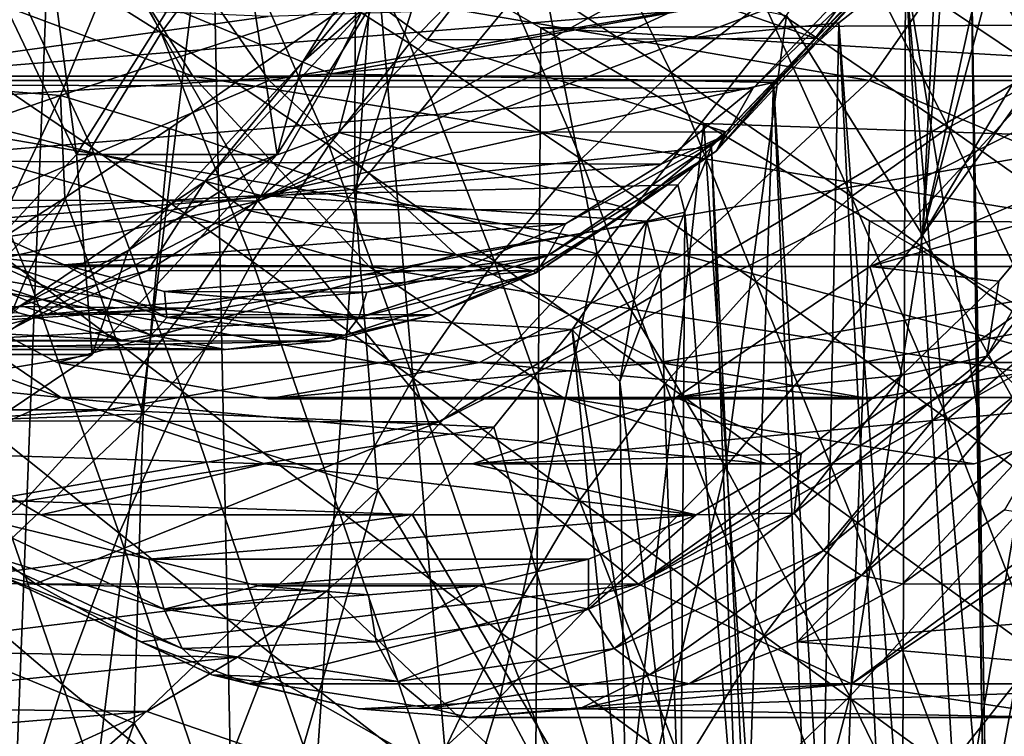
# Model space of a CAD drawing. Header units: metres. Extents: x 26 to 263, y -109 to 109.
# Tile 530 of 656: x 85.35 to 89.37, y 67.22 to 70.15. Entities that reach past the tile are written whole.
import ezdxf

# ---------------------------------------------------------------- set-up
doc = ezdxf.new("R2010")
doc.units = ezdxf.units.M
doc.layers.add('solid_500750', color=7, linetype='CONTINUOUS')

msp = doc.modelspace()

# ---------------------------------------------------------------- linework, layer by layer
at = {"layer": 'solid_500750'}
for points in [[(92.101234, 72.609863, 7.68063), (85.683838, 70.514908, 6.794715), (86.320114, 69.405602, 5.88602)], [(92.363487, 72.175652, 7.306092), (92.101234, 72.609863, 7.68063), (86.320114, 69.405602, 5.88602)], [(92.652977, 71.797737, 6.892656), (92.363487, 72.175652, 7.306092), (86.320114, 69.405602, 5.88602)], [(92.652977, 71.797737, 6.892656), (86.320114, 69.405602, 5.88602), (87.057213, 68.505768, 4.833337)], [(92.965752, 71.481277, 6.445964), (92.652977, 71.797737, 6.892656), (87.057213, 68.505768, 4.833337)], [(84.86235, 71.463928, 7.607493), (85.491829, 71.192337, 7.840818), (85.182632, 63.182442, 7.927305)], [(92.965752, 71.481277, 6.445964), (87.057213, 68.505768, 4.833337), (87.872734, 67.842766, 3.668651)], [(93.297562, 71.23056, 5.972092), (92.965752, 71.481277, 6.445964), (87.872734, 67.842766, 3.668651)], [(93.64389, 71.049004, 5.477485), (93.297562, 71.23056, 5.972092), (87.872734, 67.842766, 3.668651)], [(85.491829, 71.192337, 7.840818), (86.129532, 70.871597, 8.021276), (85.182632, 63.182442, 7.927305)], [(85.579033, 69.596657, -7.874902), (85.047531, 70.708832, -7.025159), (85.370331, 71.164505, -7.486163)], [(86.236084, 70.640953, -8.813276), (85.579033, 69.596657, -7.874902), (85.370331, 71.164505, -7.486163)], [(88.47657, 70.162743, -13.155807), (89.121017, 71.13726, -13.180196), (89.031898, 69.266815, -12.550276)], [(89.121017, 71.13726, -13.180196), (89.169456, 71.065857, -13.121346), (89.031898, 69.266815, -12.550276)], [(89.169456, 71.065857, -13.121346), (89.364525, 70.770912, -12.890508), (89.031898, 69.266815, -12.550276)], [(93.64389, 71.049004, 5.477485), (87.872734, 67.842766, 3.668651), (88.741898, 67.436729, 2.427351)], [(93.999992, 70.939102, 4.968921), (93.64389, 71.049004, 5.477485), (88.741898, 67.436729, 2.427351)], [(85.482353, 70.941292, 12.265879), (85.214195, 70.540329, 12.004753), (85.924141, 70.092926, 12.292026)], [(86.226112, 70.502686, 12.576482), (85.482353, 70.941292, 12.265879), (85.924141, 70.092926, 12.292026)], [(86.502457, 69.974503, -6.879989), (87.055244, 70.640968, -8.239707), (87.122482, 70.959938, -7.76547)], [(86.502457, 69.974503, -6.879989), (87.122482, 70.959938, -7.76547), (86.788391, 70.226608, -6.447364)], [(93.999992, 70.939102, 4.968921), (88.741898, 67.436729, 2.427351), (89.638306, 67.300003, 1.147153)], [(86.05394, 69.915802, 4.522704), (84.006065, 69.915802, 3.088763), (83.380203, 70.910561, 3.982581)], [(85.428085, 70.910561, 5.416523), (86.05394, 69.915802, 4.522704), (83.380203, 70.910561, 3.982581)], [(85.428085, 70.910561, 5.416523), (92.21022, 70.910561, -4.26937), (91.584358, 69.915802, -3.375551)], [(85.428085, 70.910561, 5.416523), (91.584358, 69.915802, -3.375551), (86.05394, 69.915802, 4.522704)], [(88.815361, 69.897659, -4.65135), (83.908028, 69.897659, 2.357044), (83.238739, 70.855286, 3.312895)], [(85.69619, 70.855286, 5.033624), (83.238739, 70.855286, 3.312895), (83.908028, 69.897659, 2.357044)], [(89.484657, 70.855286, -5.607201), (88.815361, 69.897659, -4.65135), (83.238739, 70.855286, 3.312895)], [(85.69619, 70.855286, 5.033624), (83.908028, 69.897659, 2.357044), (86.365486, 69.897659, 4.077774)], [(86.129532, 70.871597, 8.021276), (86.288307, 63.182442, 8.237101), (85.182632, 63.182442, 7.927305)], [(85.69619, 70.855286, 5.033624), (86.365486, 69.897659, 4.077774), (91.942108, 70.855286, -3.886471)], [(86.129532, 70.871597, 8.021276), (86.795212, 70.505074, 8.15289), (86.288307, 63.182442, 8.237101)], [(86.5401, 70.854599, 12.874322), (86.226112, 70.502686, 12.576482), (86.93837, 70.049057, 12.830579)], [(86.365486, 69.897659, 4.077774), (91.27282, 69.897659, -2.930621), (91.942108, 70.855286, -3.886471)], [(87.281639, 70.403374, 13.148798), (86.5401, 70.854599, 12.874322), (86.93837, 70.049057, 12.830579)], [(91.27282, 69.897659, -2.930621), (88.815361, 69.897659, -4.65135), (89.484657, 70.855286, -5.607201)], [(89.903618, 70.889236, -8.013317), (89.229027, 70.518959, -8.149217), (89.353943, 63.182442, -8.303405)], [(89.903618, 70.889236, -8.013317), (89.353943, 63.182442, -8.303405), (90.506737, 63.182442, -8.030938)], [(89.364525, 70.770912, -12.890508), (89.412636, 70.69632, -12.835104), (89.031898, 69.266815, -12.550276)], [(84.48597, 70.743874, -7.403567), (84.83152, 69.810165, -6.807341), (85.364777, 70.446136, -7.568913)], [(85.579033, 69.596657, -7.874902), (84.823097, 68.780632, -6.795318), (85.047531, 70.708832, -7.025159)], [(87.632034, 70.695938, 13.475494), (87.281639, 70.403374, 13.148798), (88.006615, 69.930145, 13.368625)], [(88.382332, 70.218681, 13.712344), (87.632034, 70.695938, 13.475494), (88.006615, 69.930145, 13.368625)], [(89.412636, 70.69632, -12.835104), (89.653435, 70.311867, -12.567113), (89.031898, 69.266815, -12.550276)], [(86.398186, 69.596657, -7.301329), (85.579033, 69.596657, -7.874902), (86.236084, 70.640953, -8.813276)], [(87.055244, 70.640968, -8.239707), (86.398186, 69.596657, -7.301329), (86.236084, 70.640953, -8.813276)], [(86.502457, 69.974503, -6.879989), (86.398186, 69.596657, -7.301329), (87.055244, 70.640968, -8.239707)], [(89.137672, 70.61544, 14.398127), (88.76075, 70.445259, 14.058136), (89.539001, 69.922768, 14.254369)], [(89.938042, 70.081436, 14.608111), (89.137672, 70.61544, 14.398127), (89.539001, 69.922768, 14.254369)], [(89.971191, 70.392982, 14.832003), (89.137672, 70.61544, 14.398127), (89.938042, 70.081436, 14.608111)], [(85.774559, 70.472755, -14.777895), (84.234825, 69.938675, -15.119431), (84.494759, 70.603516, -15.393353)], [(85.214195, 70.540329, 12.004753), (84.962204, 70.085434, 11.760911), (85.639862, 69.626633, 12.027076)], [(85.924141, 70.092926, 12.292026), (85.214195, 70.540329, 12.004753), (85.639862, 69.626633, 12.027076)], [(83.219788, 70.528641, 5.083403), (83.524025, 69.947578, 4.648912), (85.683838, 70.514908, 6.794715)], [(83.524025, 69.947578, 4.648912), (83.856209, 69.415054, 4.174501), (85.683838, 70.514908, 6.794715)], [(83.856209, 69.415054, 4.174501), (86.320114, 69.405602, 5.88602), (85.683838, 70.514908, 6.794715)], [(86.226112, 70.502686, 12.576482), (85.924141, 70.092926, 12.292026), (86.608307, 69.634201, 12.527415)], [(86.93837, 70.049057, 12.830579), (86.226112, 70.502686, 12.576482), (86.608307, 69.634201, 12.527415)], [(86.795212, 70.505074, 8.15289), (87.425873, 63.182442, 8.393455), (86.288307, 63.182442, 8.237101)], [(86.788391, 70.226608, -6.447364), (87.349838, 70.502388, -6.263585), (87.010765, 70.063972, -5.779347)], [(86.795212, 70.505074, 8.15289), (87.473946, 70.113213, 8.230474), (87.425873, 63.182442, 8.393455)], [(101.83992, 70.19133, 18.372471), (87.473946, 70.113213, 8.230474), (86.795212, 70.505074, 8.15289)], [(88.593643, 70.070763, -4.683391), (87.010765, 70.063972, -5.779347), (87.349838, 70.502388, -6.263585)], [(88.934738, 70.513649, -5.170528), (88.593643, 70.070763, -4.683391), (87.349838, 70.502388, -6.263585)], [(88.862946, 70.33625, -4.893653), (88.593643, 70.070763, -4.683391), (88.934738, 70.513649, -5.170528)], [(88.962807, 70.347435, -8.167619), (89.253525, 68.56929, -8.178483), (89.229027, 70.518959, -8.149217)], [(89.229027, 70.518959, -8.149217), (89.283836, 66.684723, -8.214751), (89.353943, 63.182442, -8.303405)], [(89.229027, 70.518959, -8.149217), (89.253525, 68.56929, -8.178483), (89.283836, 66.684723, -8.214751)], [(85.774559, 70.472755, -14.777895), (85.513771, 69.837334, -14.520272), (84.234825, 69.938675, -15.119431)], [(85.364777, 70.446136, -7.568913), (86.617897, 69.924568, -9.35856), (86.878723, 70.453331, -9.731058)], [(86.717834, 70.229973, -14.146564), (85.513771, 69.837334, -14.520272), (85.774559, 70.472755, -14.777895)], [(86.878723, 70.453331, -9.731058), (86.617897, 69.924568, -9.35856), (88.962807, 70.347435, -8.167619)], [(86.713272, 69.448067, -13.690845), (86.717834, 70.229973, -14.146564), (87.03495, 70.460449, -14.105124)], [(86.713272, 69.448067, -13.690845), (87.03495, 70.460449, -14.105124), (87.4739, 70.369102, -13.803988)], [(85.364777, 70.446136, -7.568913), (84.83152, 69.810165, -6.807341), (86.617897, 69.924568, -9.35856)], [(88.76075, 70.445259, 14.058136), (88.382332, 70.218681, 13.712344), (89.138603, 69.705902, 13.895229)], [(89.539001, 69.922768, 14.254369), (88.76075, 70.445259, 14.058136), (89.138603, 69.705902, 13.895229)], [(86.713272, 69.448067, -13.690845), (87.4739, 70.369102, -13.803988), (87.703453, 69.190536, -13.116567)], [(87.281639, 70.403374, 13.148798), (86.93837, 70.049057, 12.830579), (87.638863, 69.577133, 13.034464)], [(88.006615, 69.930145, 13.368625), (87.281639, 70.403374, 13.148798), (87.638863, 69.577133, 13.034464)], [(87.4739, 70.369102, -13.803988), (88.47657, 70.162743, -13.155807), (87.703453, 69.190536, -13.116567)], [(88.231689, 69.675873, -3.864402), (88.897621, 70.394745, -4.815453), (88.338913, 69.865173, -3.970912)], [(88.862946, 70.33625, -4.893653), (88.897621, 70.394745, -4.815453), (88.231689, 69.675873, -3.864402)], [(88.897621, 70.394745, -4.815453), (88.693588, 70.236885, -4.477444), (88.338913, 69.865173, -3.970912)], [(86.617897, 69.924568, -9.35856), (88.690239, 70.133255, -8.136944), (88.962807, 70.347435, -8.167619)], [(88.190414, 69.61026, -3.933183), (88.593643, 70.070763, -4.683391), (88.862946, 70.33625, -4.893653)], [(88.190414, 69.61026, -3.933183), (88.862946, 70.33625, -4.893653), (88.231689, 69.675873, -3.864402)], [(88.962807, 70.347435, -8.167619), (88.690239, 70.133255, -8.136944), (88.950356, 66.67997, -8.229373)], [(88.962807, 70.347435, -8.167619), (88.950356, 66.67997, -8.229373), (89.180229, 66.683426, -8.227298)], [(88.962807, 70.347435, -8.167619), (89.283836, 66.684723, -8.214751), (89.253525, 68.56929, -8.178483)], [(88.962807, 70.347435, -8.167619), (89.180229, 66.683426, -8.227298), (89.283836, 66.684723, -8.214751)], [(89.653435, 70.311867, -12.567113), (89.711319, 70.216637, -12.50504), (89.031898, 69.266815, -12.550276)], [(86.361549, 70.158653, -1.146945), (84.011772, 70.25808, 2.208889), (84.365387, 69.883118, 1.703873)], [(84.365387, 69.883118, 1.703873), (88.338913, 69.865173, -3.970912), (88.693588, 70.236885, -4.477444)], [(86.361549, 70.158653, -1.146945), (84.365387, 69.883118, 1.703873), (88.693588, 70.236885, -4.477444)], [(86.717834, 70.229973, -14.146564), (85.959084, 69.701614, -14.212567), (85.513771, 69.837334, -14.520272)], [(86.713272, 69.448067, -13.690845), (85.959084, 69.701614, -14.212567), (86.717834, 70.229973, -14.146564)], [(86.1035, 69.487267, -5.469234), (86.788391, 70.226608, -6.447364), (86.648727, 69.685638, -5.262297)], [(86.502457, 69.974503, -6.879989), (86.788391, 70.226608, -6.447364), (86.1035, 69.487267, -5.469234)], [(86.788391, 70.226608, -6.447364), (87.010765, 70.063972, -5.779347), (86.648727, 69.685638, -5.262297)], [(88.382332, 70.218681, 13.712344), (88.006615, 69.930145, 13.368625), (88.741455, 69.424744, 13.538762)], [(89.138603, 69.705902, 13.895229), (88.382332, 70.218681, 13.712344), (88.741455, 69.424744, 13.538762)], [(89.031898, 69.266815, -12.550276), (89.711319, 70.216637, -12.50504), (89.568985, 68.29528, -12.05354)], [(101.83992, 70.19133, 18.372471), (102.388474, 69.2286, 17.588976), (87.473946, 70.113213, 8.230474)], [(86.617897, 69.924568, -9.35856), (88.423218, 69.889359, -8.054536), (88.690239, 70.133255, -8.136944)], [(87.703453, 69.190536, -13.116567), (88.47657, 70.162743, -13.155807), (88.228348, 68.321762, -12.573106)], [(88.47657, 70.162743, -13.155807), (89.031898, 69.266815, -12.550276), (88.228348, 68.321762, -12.573106)], [(88.690239, 70.133255, -8.136944), (88.423218, 69.889359, -8.054536), (88.621918, 66.673683, -8.169885)], [(88.690239, 70.133255, -8.136944), (88.621918, 66.673683, -8.169885), (88.866928, 66.678528, -8.221371)], [(88.690239, 70.133255, -8.136944), (88.866928, 66.678528, -8.221371), (88.950356, 66.67997, -8.229373)], [(85.924141, 70.092926, 12.292026), (85.639862, 69.626633, 12.027076), (86.297592, 69.16024, 12.24585)], [(86.608307, 69.634201, 12.527415), (85.924141, 70.092926, 12.292026), (86.297592, 69.16024, 12.24585)], [(87.473946, 70.113213, 8.230474), (88.139793, 69.722343, 8.252898), (87.425873, 63.182442, 8.393455)], [(102.388474, 69.2286, 17.588976), (88.139793, 69.722343, 8.252898), (87.473946, 70.113213, 8.230474)], [(84.962204, 70.085434, 11.760911), (84.730904, 69.578888, 11.539731), (85.378265, 69.106285, 11.787405)], [(85.639862, 69.626633, 12.027076), (84.962204, 70.085434, 11.760911), (85.378265, 69.106285, 11.787405)], [(86.93837, 70.049057, 12.830579), (86.608307, 69.634201, 12.527415), (87.285652, 69.16095, 12.716842)], [(88.229202, 69.688828, -4.162917), (86.648727, 69.685638, -5.262297), (87.010765, 70.063972, -5.779347)], [(87.638863, 69.577133, 13.034464), (86.93837, 70.049057, 12.830579), (87.285652, 69.16095, 12.716842)], [(88.593643, 70.070763, -4.683391), (88.229202, 69.688828, -4.162917), (87.010765, 70.063972, -5.779347)], [(88.190414, 69.61026, -3.933183), (88.229202, 69.688828, -4.162917), (88.593643, 70.070763, -4.683391)], [(85.789139, 69.204468, -5.861258), (86.398186, 69.596657, -7.301329), (86.502457, 69.974503, -6.879989)], [(85.789139, 69.204468, -5.861258), (86.502457, 69.974503, -6.879989), (86.1035, 69.487267, -5.469234)], [(85.513771, 69.837334, -14.520272), (83.944885, 69.296715, -14.815833), (84.234825, 69.938675, -15.119431)], [(88.006615, 69.930145, 13.368625), (87.638863, 69.577133, 13.034464), (88.353264, 69.0765, 13.192727)], [(88.741455, 69.424744, 13.538762), (88.006615, 69.930145, 13.368625), (88.353264, 69.0765, 13.192727)], [(88.051781, 69.186096, -3.560843), (84.671608, 69.186096, 1.266538), (83.908028, 69.897659, 2.357044)], [(86.365486, 69.897659, 4.077774), (83.908028, 69.897659, 2.357044), (84.671608, 69.186096, 1.266538)], [(88.815361, 69.897659, -4.65135), (88.051781, 69.186096, -3.560843), (83.908028, 69.897659, 2.357044)], [(86.773857, 69.13871, 3.494561), (84.725975, 69.13871, 2.06062), (84.006065, 69.915802, 3.088763)], [(86.05394, 69.915802, 4.522704), (86.773857, 69.13871, 3.494561), (84.006065, 69.915802, 3.088763)], [(86.365486, 69.897659, 4.077774), (84.671608, 69.186096, 1.266538), (87.129066, 69.186096, 2.987267)], [(84.83152, 69.810165, -6.807341), (86.333145, 69.428841, -8.951893), (86.617897, 69.924568, -9.35856)], [(86.05394, 69.915802, 4.522704), (91.584358, 69.915802, -3.375551), (90.864449, 69.13871, -2.347408)], [(86.05394, 69.915802, 4.522704), (90.864449, 69.13871, -2.347408), (86.773857, 69.13871, 3.494561)], [(86.617897, 69.924568, -9.35856), (86.333145, 69.428841, -8.951893), (88.423218, 69.889359, -8.054536)], [(86.333145, 69.428841, -8.951893), (88.170609, 69.626701, -7.918922), (88.423218, 69.889359, -8.054536)], [(86.365486, 69.897659, 4.077774), (87.129066, 69.186096, 2.987267), (91.27282, 69.897659, -2.930621)], [(87.129066, 69.186096, 2.987267), (90.509239, 69.186096, -1.840114), (91.27282, 69.897659, -2.930621)], [(90.509239, 69.186096, -1.840114), (88.051781, 69.186096, -3.560843), (88.815361, 69.897659, -4.65135)], [(88.423218, 69.889359, -8.054536), (88.170609, 69.626701, -7.918922), (88.314804, 66.666176, -8.039232)], [(88.423218, 69.889359, -8.054536), (88.314804, 66.666176, -8.039232), (88.561714, 66.672348, -8.15048)], [(88.423218, 69.889359, -8.054536), (88.561714, 66.672348, -8.15048), (88.621918, 66.673683, -8.169885)], [(90.509239, 69.186096, -1.840114), (88.815361, 69.897659, -4.65135), (91.27282, 69.897659, -2.930621)], [(89.714966, 69.524292, -5.064399), (88.816566, 69.13871, -3.781349), (89.536484, 69.915802, -4.809492)], [(91.584358, 69.915802, -3.375551), (89.536484, 69.915802, -4.809492), (88.816566, 69.13871, -3.781349)], [(90.864449, 69.13871, -2.347408), (91.584358, 69.915802, -3.375551), (88.816566, 69.13871, -3.781349)], [(89.539001, 69.922768, 14.254369), (89.138603, 69.705902, 13.895229), (89.954391, 69.127777, 14.024001)], [(84.365387, 69.883118, 1.703873), (84.738487, 69.570869, 1.171024), (88.338913, 69.865173, -3.970912)], [(84.738487, 69.570869, 1.171024), (87.964905, 69.556313, -3.436768), (88.338913, 69.865173, -3.970912)], [(88.231689, 69.675873, -3.864402), (88.338913, 69.865173, -3.970912), (87.964905, 69.556313, -3.436768)], [(85.513771, 69.837334, -14.520272), (85.224007, 69.222198, -14.236448), (83.944885, 69.296715, -14.815833)], [(84.83152, 69.810165, -6.807341), (84.253326, 69.322815, -5.981599), (86.333145, 69.428841, -8.951893)], [(85.53112, 69.418671, -14.231041), (85.224007, 69.222198, -14.236448), (85.513771, 69.837334, -14.520272)], [(85.959084, 69.701614, -14.212567), (85.53112, 69.418671, -14.231041), (85.513771, 69.837334, -14.520272)], [(85.850594, 68.538818, -13.534024), (85.53112, 69.418671, -14.231041), (85.959084, 69.701614, -14.212567)], [(85.850594, 68.538818, -13.534024), (85.959084, 69.701614, -14.212567), (86.713272, 69.448067, -13.690845)], [(86.1035, 69.487267, -5.469234), (86.648727, 69.685638, -5.262297), (86.266975, 69.37085, -4.717103)], [(87.844948, 69.371513, -3.614147), (86.266975, 69.37085, -4.717103), (86.648727, 69.685638, -5.262297)], [(88.229202, 69.688828, -4.162917), (87.844948, 69.371513, -3.614147), (86.648727, 69.685638, -5.262297)], [(88.139793, 69.722343, 8.252898), (88.574127, 63.182442, 8.393455), (87.425873, 63.182442, 8.393455)], [(88.190414, 69.61026, -3.933183), (87.844948, 69.371513, -3.614147), (88.229202, 69.688828, -4.162917)], [(88.139793, 69.722343, 8.252898), (88.81575, 69.326126, 8.219885), (88.574127, 63.182442, 8.393455)], [(102.388474, 69.2286, 17.588976), (88.81575, 69.326126, 8.219885), (88.139793, 69.722343, 8.252898)], [(89.138603, 69.705902, 13.895229), (88.741455, 69.424744, 13.538762), (89.539001, 68.856964, 13.658723)], [(89.954391, 69.127777, 14.024001), (89.138603, 69.705902, 13.895229), (89.539001, 68.856964, 13.658723)], [(87.501328, 69.182579, -2.821341), (88.231689, 69.675873, -3.864402), (87.57518, 69.313301, -2.880185)], [(88.190414, 69.61026, -3.933183), (88.231689, 69.675873, -3.864402), (87.501328, 69.182579, -2.821341)], [(88.231689, 69.675873, -3.864402), (87.964905, 69.556313, -3.436768), (87.57518, 69.313301, -2.880185)], [(85.639862, 69.626633, 12.027076), (85.378265, 69.106285, 11.787405), (86.011696, 68.629822, 11.992049)], [(86.297592, 69.16024, 12.24585), (85.639862, 69.626633, 12.027076), (86.011696, 68.629822, 11.992049)], [(86.608307, 69.634201, 12.527415), (86.297592, 69.16024, 12.24585), (86.953621, 68.683128, 12.42271)], [(86.333145, 69.428841, -8.951893), (88.033249, 69.472099, -7.819222), (88.170609, 69.626701, -7.918922)], [(87.285652, 69.16095, 12.716842), (86.608307, 69.634201, 12.527415), (86.953621, 68.683128, 12.42271)], [(87.452827, 69.112083, -2.879791), (87.844948, 69.371513, -3.614147), (88.190414, 69.61026, -3.933183)], [(87.452827, 69.112083, -2.879791), (88.190414, 69.61026, -3.933183), (87.501328, 69.182579, -2.821341)], [(88.033249, 69.472099, -7.819222), (88.061722, 69.360451, -7.839153), (88.170609, 69.626701, -7.918922)], [(88.170609, 69.626701, -7.918922), (88.061722, 69.360451, -7.839153), (88.277924, 66.665146, -8.017722)], [(88.170609, 69.626701, -7.918922), (88.277924, 66.665146, -8.017722), (88.314804, 66.666176, -8.039232)], [(90.006844, 69.642044, -5.41488), (89.295021, 68.773079, -4.398299), (89.714966, 69.524292, -5.064399)], [(89.430481, 68.632477, -4.402547), (89.295021, 68.773079, -4.398299), (90.006844, 69.642044, -5.41488)], [(85.378265, 69.106285, 11.787405), (84.730904, 69.578888, 11.539731), (85.141182, 68.539711, 11.577151)], [(84.738487, 69.570869, 1.171024), (85.127449, 69.324364, 0.615534), (87.964905, 69.556313, -3.436768)], [(85.64225, 68.780632, -6.221742), (84.823097, 68.780632, -6.795318), (85.579033, 69.596657, -7.874902)], [(86.398186, 69.596657, -7.301329), (85.64225, 68.780632, -6.221742), (85.579033, 69.596657, -7.874902)], [(85.789139, 69.204468, -5.861258), (85.64225, 68.780632, -6.221742), (86.398186, 69.596657, -7.301329)], [(87.638863, 69.577133, 13.034464), (87.285652, 69.16095, 12.716842), (87.981094, 68.662552, 12.864494)], [(88.353264, 69.0765, 13.192727), (87.638863, 69.577133, 13.034464), (87.981094, 68.662552, 12.864494)], [(85.127449, 69.324364, 0.615534), (87.57518, 69.313301, -2.880185), (87.964905, 69.556313, -3.436768)], [(85.352341, 68.979927, -4.396475), (86.1035, 69.487267, -5.469234), (85.869484, 69.12291, -4.149428)], [(85.789139, 69.204468, -5.861258), (86.1035, 69.487267, -5.469234), (85.352341, 68.979927, -4.396475)], [(86.1035, 69.487267, -5.469234), (86.266975, 69.37085, -4.717103), (85.869484, 69.12291, -4.149428)], [(89.714966, 69.524292, -5.064399), (89.343147, 69.078979, -4.533382), (88.816566, 69.13871, -3.781349)], [(89.295021, 68.773079, -4.398299), (89.343147, 69.078979, -4.533382), (89.714966, 69.524292, -5.064399)], [(85.850594, 68.538818, -13.534024), (86.713272, 69.448067, -13.690845), (86.809288, 68.226349, -13.034814)], [(86.333145, 69.428841, -8.951893), (87.906097, 69.323898, -7.711405), (88.033249, 69.472099, -7.819222)], [(86.713272, 69.448067, -13.690845), (87.703453, 69.190536, -13.116567), (86.809288, 68.226349, -13.034814)], [(88.033249, 69.472099, -7.819222), (87.906097, 69.323898, -7.711405), (88.061722, 69.360451, -7.839153)], [(83.638565, 68.990364, -5.10363), (86.027145, 68.969513, -8.514874), (86.333145, 69.428841, -8.951893)], [(84.253326, 69.322815, -5.981599), (83.638565, 68.990364, -5.10363), (86.333145, 69.428841, -8.951893)], [(83.856209, 69.415054, 4.174501), (84.213837, 68.935089, 3.663752), (86.320114, 69.405602, 5.88602)], [(84.213837, 68.935089, 3.663752), (84.594231, 68.511345, 3.120501), (86.320114, 69.405602, 5.88602)], [(84.594231, 68.511345, 3.120501), (87.057213, 68.505768, 4.833337), (86.320114, 69.405602, 5.88602)], [(84.598259, 68.490097, -13.968973), (85.224007, 69.222198, -14.236448), (85.53112, 69.418671, -14.231041)], [(84.598259, 68.490097, -13.968973), (85.53112, 69.418671, -14.231041), (85.850594, 68.538818, -13.534024)], [(86.333145, 69.428841, -8.951893), (86.027145, 68.969513, -8.514874), (87.906097, 69.323898, -7.711405)], [(88.741455, 69.424744, 13.538762), (88.353264, 69.0765, 13.192727), (89.13372, 68.516663, 13.304555)], [(89.539001, 68.856964, 13.658723), (88.741455, 69.424744, 13.538762), (89.13372, 68.516663, 13.304555)], [(87.444588, 69.12188, -3.042377), (85.869484, 69.12291, -4.149428), (86.266975, 69.37085, -4.717103)], [(87.844948, 69.371513, -3.614147), (87.444588, 69.12188, -3.042377), (86.266975, 69.37085, -4.717103)], [(87.452827, 69.112083, -2.879791), (87.444588, 69.12188, -3.042377), (87.844948, 69.371513, -3.614147)], [(85.127449, 69.324364, 0.615534), (85.528419, 69.146019, 0.04289), (87.57518, 69.313301, -2.880185)], [(85.178253, 69.182579, 0.496358), (85.528419, 69.146019, 0.04289), (85.127449, 69.324364, 0.615534)], [(86.027145, 68.969513, -8.514874), (87.601463, 68.882004, -7.276336), (87.906097, 69.323898, -7.711405)], [(87.853172, 69.001678, -7.635816), (87.906097, 69.323898, -7.711405), (87.601463, 68.882004, -7.276336)], [(87.962746, 69.11232, -7.750935), (87.906097, 69.323898, -7.711405), (87.853172, 69.001678, -7.635816)], [(88.061722, 69.360451, -7.839153), (87.906097, 69.323898, -7.711405), (87.962746, 69.11232, -7.750935)], [(88.061722, 69.360451, -7.839153), (87.962746, 69.11232, -7.750935), (88.044212, 66.657814, -7.843887)], [(88.061722, 69.360451, -7.839153), (88.044212, 66.657814, -7.843887), (88.277924, 66.665146, -8.017722)], [(88.81575, 69.326126, 8.219885), (89.548378, 68.90657, 8.121173), (88.574127, 63.182442, 8.393455)], [(102.388474, 69.2286, 17.588976), (89.548378, 68.90657, 8.121173), (88.81575, 69.326126, 8.219885)], [(85.528419, 69.146019, 0.04289), (87.173645, 69.138565, -2.306733), (87.57518, 69.313301, -2.880185)], [(87.501328, 69.182579, -2.821341), (87.57518, 69.313301, -2.880185), (87.173645, 69.138565, -2.306733)], [(88.228348, 68.321762, -12.573106), (89.031898, 69.266815, -12.550276), (88.735237, 67.384819, -12.134883)], [(89.031898, 69.266815, -12.550276), (89.568985, 68.29528, -12.05354), (88.735237, 67.384819, -12.134883)], [(85.006798, 68.676071, -4.743968), (85.64225, 68.780632, -6.221742), (85.789139, 69.204468, -5.861258)], [(85.006798, 68.676071, -4.743968), (85.789139, 69.204468, -5.861258), (85.352341, 68.979927, -4.396475)], [(87.223274, 68.74794, -2.377612), (85.500122, 68.74794, 0.083306), (84.671608, 69.186096, 1.266538)], [(87.129066, 69.186096, 2.987267), (84.671608, 69.186096, 1.266538), (85.500122, 68.74794, 0.083306)], [(88.051781, 69.186096, -3.560843), (87.223274, 68.74794, -2.377612), (84.671608, 69.186096, 1.266538)], [(85.106735, 69.112083, 0.47077), (85.884277, 68.858673, -0.639672), (85.178253, 69.182579, 0.496358)], [(85.178253, 69.182579, 0.496358), (85.948166, 68.931656, -0.603193), (85.528419, 69.146019, 0.04289)], [(85.884277, 68.858673, -0.639672), (85.948166, 68.931656, -0.603193), (85.178253, 69.182579, 0.496358)], [(87.129066, 69.186096, 2.987267), (85.500122, 68.74794, 0.083306), (87.957573, 68.74794, 1.804036)], [(86.731415, 68.931656, -1.72179), (87.501328, 69.182579, -2.821341), (86.764229, 69.033813, -1.722028)], [(87.452827, 69.112083, -2.879791), (87.501328, 69.182579, -2.821341), (86.731415, 68.931656, -1.72179)], [(87.501328, 69.182579, -2.821341), (87.173645, 69.138565, -2.306733), (86.764229, 69.033813, -1.722028)], [(86.809288, 68.226349, -13.034814), (87.703453, 69.190536, -13.116567), (87.308449, 67.383354, -12.547302)], [(87.129066, 69.186096, 2.987267), (87.957573, 68.74794, 1.804036), (90.509239, 69.186096, -1.840114)], [(89.680733, 68.74794, -0.656883), (87.223274, 68.74794, -2.377612), (88.051781, 69.186096, -3.560843)], [(87.703453, 69.190536, -13.116567), (88.228348, 68.321762, -12.573106), (87.308449, 67.383354, -12.547302)], [(87.957573, 68.74794, 1.804036), (89.680733, 68.74794, -0.656883), (90.509239, 69.186096, -1.840114)], [(89.680733, 68.74794, -0.656883), (88.051781, 69.186096, -3.560843), (90.509239, 69.186096, -1.840114)], [(84.199234, 69.079155, 2.812891), (84.725975, 69.13871, 2.06062), (85.51545, 68.605446, 0.933138)], [(87.563332, 68.605446, 2.367079), (85.51545, 68.605446, 0.933138), (84.725975, 69.13871, 2.06062)], [(86.773857, 69.13871, 3.494561), (87.563332, 68.605446, 2.367079), (84.725975, 69.13871, 2.06062)], [(85.352341, 68.979927, -4.396475), (85.869484, 69.12291, -4.149428), (85.45993, 68.944069, -3.564522)], [(87.444588, 69.12188, -3.042377), (85.45993, 68.944069, -3.564522), (85.869484, 69.12291, -4.149428)], [(85.528419, 69.146019, 0.04289), (85.9375, 69.03756, -0.54134), (87.173645, 69.138565, -2.306733)], [(85.948166, 68.931656, -0.603193), (85.9375, 69.03756, -0.54134), (85.528419, 69.146019, 0.04289)], [(85.9375, 69.03756, -0.54134), (86.764229, 69.033813, -1.722028), (87.173645, 69.138565, -2.306733)], [(86.297592, 69.16024, 12.24585), (86.011696, 68.629822, 11.992049), (86.648705, 68.1465, 12.158621)], [(86.953621, 68.683128, 12.42271), (86.297592, 69.16024, 12.24585), (86.648705, 68.1465, 12.158621)], [(86.773857, 69.13871, 3.494561), (90.864449, 69.13871, -2.347408), (90.074974, 68.605446, -1.219926)], [(86.773857, 69.13871, 3.494561), (90.074974, 68.605446, -1.219926), (87.563332, 68.605446, 2.367079)], [(87.285652, 69.16095, 12.716842), (86.953621, 68.683128, 12.42271), (87.632103, 68.184532, 12.561405)], [(87.981094, 68.662552, 12.864494), (87.285652, 69.16095, 12.716842), (87.632103, 68.184532, 12.561405)], [(88.949158, 68.695244, -3.97071), (88.0271, 68.605446, -2.653867), (88.816566, 69.13871, -3.781349)], [(90.864449, 69.13871, -2.347408), (88.816566, 69.13871, -3.781349), (88.0271, 68.605446, -2.653867)], [(90.074974, 68.605446, -1.219926), (90.864449, 69.13871, -2.347408), (88.0271, 68.605446, -2.653867)], [(89.343147, 69.078979, -4.533382), (88.949158, 68.695244, -3.97071), (88.816566, 69.13871, -3.781349)], [(85.106735, 69.112083, 0.47077), (85.341736, 68.950027, -0.039193), (85.76207, 68.838585, -0.63949)], [(85.106735, 69.112083, 0.47077), (85.76207, 68.838585, -0.63949), (85.884277, 68.858673, -0.639672)], [(85.378265, 69.106285, 11.787405), (85.141182, 68.539711, 11.577151), (85.752815, 68.051224, 11.770432)], [(86.011696, 68.629822, 11.992049), (85.378265, 69.106285, 11.787405), (85.752815, 68.051224, 11.770432)], [(87.444588, 69.12188, -3.042377), (87.032051, 68.94236, -2.45321), (85.45993, 68.944069, -3.564522)], [(86.675285, 68.858673, -1.769349), (87.032051, 68.94236, -2.45321), (87.452827, 69.112083, -2.879791)], [(86.675285, 68.858673, -1.769349), (87.452827, 69.112083, -2.879791), (86.731415, 68.931656, -1.72179)], [(87.452827, 69.112083, -2.879791), (87.032051, 68.94236, -2.45321), (87.444588, 69.12188, -3.042377)], [(87.962746, 69.11232, -7.750935), (87.853172, 69.001678, -7.635816), (87.79599, 68.670662, -7.554152)], [(87.962746, 69.11232, -7.750935), (87.79599, 68.670662, -7.554152), (88.044212, 66.657814, -7.843887)], [(84.593208, 68.695396, 2.250231), (84.199234, 69.079155, 2.812891), (85.51545, 68.605446, 0.933138)], [(88.353264, 69.0765, 13.192727), (87.981094, 68.662552, 12.864494), (88.746117, 68.108292, 12.969223)], [(89.13372, 68.516663, 13.304555), (88.353264, 69.0765, 13.192727), (88.746117, 68.108292, 12.969223)], [(89.295021, 68.773079, -4.398299), (88.949158, 68.695244, -3.97071), (89.343147, 69.078979, -4.533382)], [(85.9375, 69.03756, -0.54134), (86.350815, 69.000031, -1.13161), (86.764229, 69.033813, -1.722028)], [(85.948166, 68.931656, -0.603193), (86.350815, 69.000031, -1.13161), (85.9375, 69.03756, -0.54134)], [(86.731415, 68.931656, -1.72179), (86.764229, 69.033813, -1.722028), (86.350815, 69.000031, -1.13161)], [(86.027145, 68.969513, -8.514874), (79.646156, 68.554291, 0.598125), (85.704872, 68.554291, -8.054618)], [(82.998756, 68.821693, -4.189892), (79.646156, 68.554291, 0.598125), (86.027145, 68.969513, -8.514874)], [(83.638565, 68.990364, -5.10363), (82.998756, 68.821693, -4.189892), (86.027145, 68.969513, -8.514874)], [(84.560509, 68.721855, -3.265616), (85.352341, 68.979927, -4.396475), (85.042259, 68.836082, -2.968024)], [(85.006798, 68.676071, -4.743968), (85.352341, 68.979927, -4.396475), (84.560509, 68.721855, -3.265616)], [(85.352341, 68.979927, -4.396475), (85.45993, 68.944069, -3.564522), (85.042259, 68.836082, -2.968024)], [(86.027145, 68.969513, -8.514874), (85.704872, 68.554291, -8.054618), (87.601463, 68.882004, -7.276336)], [(85.948166, 68.931656, -0.603193), (86.731415, 68.931656, -1.72179), (86.350815, 69.000031, -1.13161)], [(87.79599, 68.670662, -7.554152), (87.853172, 69.001678, -7.635816), (87.601463, 68.882004, -7.276336)], [(85.76207, 68.838585, -0.63949), (85.341736, 68.950027, -0.039193), (83.781113, 68.944267, -1.166918)], [(85.76207, 68.838585, -0.63949), (83.781113, 68.944267, -1.166918), (84.198837, 68.836166, -1.763492)], [(87.032051, 68.94236, -2.45321), (85.042259, 68.836082, -2.968024), (85.45993, 68.944069, -3.564522)], [(87.032051, 68.94236, -2.45321), (86.611374, 68.834732, -1.852423), (85.042259, 68.836082, -2.968024)], [(85.884277, 68.858673, -0.639672), (86.675285, 68.858673, -1.769349), (85.948166, 68.931656, -0.603193)], [(86.675285, 68.858673, -1.769349), (86.731415, 68.931656, -1.72179), (85.948166, 68.931656, -0.603193)], [(86.675285, 68.858673, -1.769349), (86.611374, 68.834732, -1.852423), (87.032051, 68.94236, -2.45321)], [(85.704872, 68.554291, -8.054618), (87.282501, 68.483421, -6.820817), (87.601463, 68.882004, -7.276336)], [(87.823555, 66.648964, -7.593526), (87.601463, 68.882004, -7.276336), (87.282501, 68.483421, -6.820817)], [(87.809105, 67.650612, -7.572888), (87.79599, 68.670662, -7.554152), (87.601463, 68.882004, -7.276336)], [(87.823555, 66.648964, -7.593526), (87.809105, 67.650612, -7.572888), (87.601463, 68.882004, -7.276336)], [(89.548378, 68.90657, 8.121173), (89.711693, 63.182442, 8.237101), (88.574127, 63.182442, 8.393455)], [(85.884277, 68.858673, -0.639672), (85.76207, 68.838585, -0.63949), (86.186668, 68.800026, -1.24588)], [(85.884277, 68.858673, -0.639672), (86.186668, 68.800026, -1.24588), (86.675285, 68.858673, -1.769349)], [(86.675285, 68.858673, -1.769349), (86.186668, 68.800026, -1.24588), (86.611374, 68.834732, -1.852423)], [(89.539001, 68.856964, 13.658723), (89.13372, 68.516663, 13.304555), (89.905128, 67.960327, 13.360173)], [(86.186668, 68.800026, -1.24588), (85.76207, 68.838585, -0.63949), (84.198837, 68.836166, -1.763492)], [(86.186668, 68.800026, -1.24588), (84.198837, 68.836166, -1.763492), (84.620651, 68.800003, -2.365903)], [(86.611374, 68.834732, -1.852423), (84.620651, 68.800003, -2.365903), (85.042259, 68.836082, -2.968024)], [(86.611374, 68.834732, -1.852423), (86.186668, 68.800026, -1.24588), (84.620651, 68.800003, -2.365903)], [(85.64225, 68.780632, -6.221742), (84.813187, 68.220665, -5.037712), (84.823097, 68.780632, -6.795318)], [(85.006798, 68.676071, -4.743968), (84.813187, 68.220665, -5.037712), (85.64225, 68.780632, -6.221742)], [(89.295021, 68.773079, -4.398299), (88.507469, 68.132813, -3.273557), (88.949158, 68.695244, -3.97071)], [(88.62822, 67.980247, -3.256795), (88.507469, 68.132813, -3.273557), (89.295021, 68.773079, -4.398299)], [(89.430481, 68.632477, -4.402547), (88.62822, 67.980247, -3.256795), (89.295021, 68.773079, -4.398299)], [(87.223274, 68.74794, -2.377612), (86.361694, 68.599998, -1.147153), (85.500122, 68.74794, 0.083306)], [(87.957573, 68.74794, 1.804036), (85.500122, 68.74794, 0.083306), (86.361694, 68.599998, -1.147153)], [(88.819153, 68.599998, 0.573576), (86.361694, 68.599998, -1.147153), (87.223274, 68.74794, -2.377612)], [(87.957573, 68.74794, 1.804036), (86.361694, 68.599998, -1.147153), (88.819153, 68.599998, 0.573576)], [(88.819153, 68.599998, 0.573576), (87.223274, 68.74794, -2.377612), (89.680733, 68.74794, -0.656883)], [(87.957573, 68.74794, 1.804036), (88.819153, 68.599998, 0.573576), (89.680733, 68.74794, -0.656883)], [(85.006294, 68.376579, 1.660289), (84.593208, 68.695396, 2.250231), (85.51545, 68.605446, 0.933138)], [(86.953621, 68.683128, 12.42271), (86.648705, 68.1465, 12.158621), (87.312714, 67.645409, 12.290376)], [(87.632103, 68.184532, 12.561405), (86.953621, 68.683128, 12.42271), (87.312714, 67.645409, 12.290376)], [(88.949158, 68.695244, -3.97071), (88.536072, 68.376457, -3.380758), (88.0271, 68.605446, -2.653867)], [(88.507469, 68.132813, -3.273557), (88.536072, 68.376457, -3.380758), (88.949158, 68.695244, -3.97071)], [(87.981094, 68.662552, 12.864494), (87.632103, 68.184532, 12.561405), (88.383827, 67.633568, 12.660432)], [(88.044212, 66.657814, -7.843887), (87.79599, 68.670662, -7.554152), (87.809105, 67.650612, -7.572888)], [(88.746117, 68.108292, 12.969223), (87.981094, 68.662552, 12.864494), (88.383827, 67.633568, 12.660432)], [(85.006294, 68.376579, 1.660289), (85.51545, 68.605446, 0.933138), (86.347992, 68.334137, -0.255859)], [(88.395874, 68.334137, 1.178083), (86.347992, 68.334137, -0.255859), (85.51545, 68.605446, 0.933138)], [(87.563332, 68.605446, 2.367079), (88.395874, 68.334137, 1.178083), (85.51545, 68.605446, 0.933138)], [(86.011696, 68.629822, 11.992049), (85.752815, 68.051224, 11.770432), (86.373482, 67.559753, 11.929257)], [(86.648705, 68.1465, 12.158621), (86.011696, 68.629822, 11.992049), (86.373482, 67.559753, 11.929257)], [(88.536072, 68.376457, -3.380758), (87.19455, 68.334137, -1.464871), (88.0271, 68.605446, -2.653867)], [(90.074974, 68.605446, -1.219926), (88.0271, 68.605446, -2.653867), (87.19455, 68.334137, -1.464871)], [(89.242432, 68.334137, -0.03093), (90.074974, 68.605446, -1.219926), (87.19455, 68.334137, -1.464871)], [(87.563332, 68.605446, 2.367079), (90.074974, 68.605446, -1.219926), (89.242432, 68.334137, -0.03093)], [(87.563332, 68.605446, 2.367079), (89.242432, 68.334137, -0.03093), (88.395874, 68.334137, 1.178083)], [(88.782539, 67.878387, -3.193995), (88.62822, 67.980247, -3.256795), (89.430481, 68.632477, -4.402547)], [(89.594627, 68.538605, -4.353775), (88.782539, 67.878387, -3.193995), (89.430481, 68.632477, -4.402547)], [(85.704872, 68.554291, -8.054618), (79.646156, 68.554291, 0.598125), (79.986229, 68.182343, 0.112451)], [(85.704872, 68.554291, -8.054618), (79.986229, 68.182343, 0.112451), (85.364799, 68.182343, -7.568945)], [(84.598259, 68.490097, -13.968973), (85.850594, 68.538818, -13.534024), (84.909973, 67.647026, -13.31362)], [(84.909973, 67.647026, -13.31362), (85.850594, 68.538818, -13.534024), (85.814629, 67.275696, -12.885637)], [(85.141182, 68.539711, 11.577151), (84.92952, 67.936279, 11.399977), (85.522171, 67.434349, 11.58491)], [(85.752815, 68.051224, 11.770432), (85.141182, 68.539711, 11.577151), (85.522171, 67.434349, 11.58491)], [(85.704872, 68.554291, -8.054618), (85.364799, 68.182343, -7.568945), (87.282501, 68.483421, -6.820817)], [(85.850594, 68.538818, -13.534024), (86.809288, 68.226349, -13.034814), (85.814629, 67.275696, -12.885637)], [(89.594627, 68.538605, -4.353775), (88.950203, 67.845169, -3.100478), (88.782539, 67.878387, -3.193995)], [(89.594627, 68.538605, -4.353775), (89.367081, 68.146973, -3.695844), (88.950203, 67.845169, -3.100478)], [(84.594231, 68.511345, 3.120501), (84.9944, 68.147148, 2.548999), (87.057213, 68.505768, 4.833337)], [(84.9944, 68.147148, 2.548999), (85.41127, 67.845314, 1.953644), (87.057213, 68.505768, 4.833337)], [(85.364799, 68.182343, -7.568945), (86.949173, 68.128098, -6.344772), (87.282501, 68.483421, -6.820817)], [(85.41127, 67.845314, 1.953644), (87.872734, 67.842766, 3.668651), (87.057213, 68.505768, 4.833337)], [(87.823555, 66.648964, -7.593526), (87.282501, 68.483421, -6.820817), (86.949173, 68.128098, -6.344772)], [(89.13372, 68.516663, 13.304555), (88.746117, 68.108292, 12.969223), (89.505562, 67.558784, 13.020828)], [(89.905128, 67.960327, 13.360173), (89.13372, 68.516663, 13.304555), (89.505562, 67.558784, 13.020828)], [(85.433945, 68.126099, 1.049537), (85.006294, 68.376579, 1.660289), (86.347992, 68.334137, -0.255859)], [(85.097427, 68.132813, 1.596488), (85.006294, 68.376579, 1.660289), (85.433945, 68.126099, 1.049537)], [(88.536072, 68.376457, -3.380758), (88.108414, 68.126007, -2.769999), (87.19455, 68.334137, -1.464871)], [(88.507469, 68.132813, -3.273557), (88.108414, 68.126007, -2.769999), (88.536072, 68.376457, -3.380758)], [(88.108414, 68.126007, -2.769999), (85.433945, 68.126099, 1.049537), (86.347992, 68.334137, -0.255859)], [(88.108414, 68.126007, -2.769999), (86.347992, 68.334137, -0.255859), (87.19455, 68.334137, -1.464871)], [(89.242432, 68.334137, -0.03093), (87.19455, 68.334137, -1.464871), (86.347992, 68.334137, -0.255859)], [(88.395874, 68.334137, 1.178083), (89.242432, 68.334137, -0.03093), (86.347992, 68.334137, -0.255859)], [(87.308449, 67.383354, -12.547302), (88.228348, 68.321762, -12.573106), (87.790474, 66.479065, -12.161977)], [(88.228348, 68.321762, -12.573106), (88.735237, 67.384819, -12.134883), (87.790474, 66.479065, -12.161977)], [(88.735237, 67.384819, -12.134883), (89.568985, 68.29528, -12.05354), (89.218147, 66.391663, -11.805968)], [(89.568985, 68.29528, -12.05354), (90.081497, 67.260574, -11.670339), (89.218147, 66.391663, -11.805968)], [(85.814629, 67.275696, -12.885637), (86.809288, 68.226349, -13.034814), (86.292747, 66.45446, -12.448922)], [(86.809288, 68.226349, -13.034814), (87.308449, 67.383354, -12.547302), (86.292747, 66.45446, -12.448922)], [(85.364799, 68.182343, -7.568945), (79.986229, 68.182343, 0.112451), (80.343307, 67.853355, -0.397511)], [(85.364799, 68.182343, -7.568945), (80.343307, 67.853355, -0.397511), (85.007721, 67.853355, -7.058982)], [(85.364799, 68.182343, -7.568945), (85.007721, 67.853355, -7.058982), (86.949173, 68.128098, -6.344772)], [(87.632103, 68.184532, 12.561405), (87.312714, 67.645409, 12.290376), (88.053757, 67.095558, 12.385431)], [(88.383827, 67.633568, 12.660432), (87.632103, 68.184532, 12.561405), (88.053757, 67.095558, 12.385431)], [(85.266273, 67.878387, 1.82776), (85.41127, 67.845314, 1.953644), (84.9944, 68.147148, 2.548999)], [(85.007721, 67.853355, -7.058982), (86.599487, 67.814507, -5.84537), (86.949173, 68.128098, -6.344772)], [(85.097427, 68.132813, 1.596488), (85.433945, 68.126099, 1.049537), (85.8731, 67.945503, 0.422356)], [(85.93679, 67.7407, 0.397759), (85.097427, 68.132813, 1.596488), (85.8731, 67.945503, 0.422356)], [(85.15448, 67.980247, 1.704221), (85.097427, 68.132813, 1.596488), (85.93679, 67.7407, 0.397759)], [(88.108414, 68.126007, -2.769999), (85.8731, 67.945503, 0.422356), (85.433945, 68.126099, 1.049537)], [(88.108414, 68.126007, -2.769999), (87.66925, 67.945442, -2.142812), (85.8731, 67.945503, 0.422356)], [(86.648705, 68.1465, 12.158621), (86.373482, 67.559753, 11.929257), (87.025864, 67.054291, 12.056331)], [(87.823555, 66.648964, -7.593526), (86.949173, 68.128098, -6.344772), (86.599487, 67.814507, -5.84537)], [(87.312714, 67.645409, 12.290376), (86.648705, 68.1465, 12.158621), (87.025864, 67.054291, 12.056331)], [(88.507469, 68.132813, -3.273557), (87.668114, 67.7407, -2.074828), (88.108414, 68.126007, -2.769999)], [(87.773178, 67.580818, -2.035674), (87.668114, 67.7407, -2.074828), (88.507469, 68.132813, -3.273557)], [(87.668114, 67.7407, -2.074828), (87.66925, 67.945442, -2.142812), (88.108414, 68.126007, -2.769999)], [(88.62822, 67.980247, -3.256795), (87.773178, 67.580818, -2.035674), (88.507469, 68.132813, -3.273557)], [(88.950203, 67.845169, -3.100478), (89.367081, 68.146973, -3.695844), (91.403877, 67.842766, -1.374346)], [(88.746117, 68.108292, 12.969223), (88.383827, 67.633568, 12.660432), (89.133514, 67.08889, 12.709119)], [(89.505562, 67.558784, 13.020828), (88.746117, 68.108292, 12.969223), (89.133514, 67.08889, 12.709119)], [(85.752815, 68.051224, 11.770432), (85.522171, 67.434349, 11.58491), (86.129539, 66.933319, 11.738765)], [(86.373482, 67.559753, 11.929257), (85.752815, 68.051224, 11.770432), (86.129539, 66.933319, 11.738765)], [(86.009514, 67.580818, 0.4831), (85.15448, 67.980247, 1.704221), (85.93679, 67.7407, 0.397759)], [(85.266273, 67.878387, 1.82776), (85.15448, 67.980247, 1.704221), (86.009514, 67.580818, 0.4831)], [(87.917038, 67.474068, -1.957923), (87.773178, 67.580818, -2.035674), (88.62822, 67.980247, -3.256795)], [(88.782539, 67.878387, -3.193995), (87.917038, 67.474068, -1.957923), (88.62822, 67.980247, -3.256795)], [(85.522171, 67.434349, 11.58491), (84.92952, 67.936279, 11.399977), (85.320885, 66.789131, 11.439263)], [(87.66925, 67.945442, -2.142812), (86.32048, 67.836433, -0.216571), (85.8731, 67.945503, 0.422356)], [(85.93679, 67.7407, 0.397759), (85.8731, 67.945503, 0.422356), (86.32048, 67.836433, -0.216571)], [(87.66925, 67.945442, -2.142812), (87.22187, 67.836403, -1.503882), (86.32048, 67.836433, -0.216571)], [(87.668114, 67.7407, -2.074828), (87.22187, 67.836403, -1.503882), (87.66925, 67.945442, -2.142812)], [(85.266273, 67.878387, 1.82776), (85.841667, 67.608124, 1.338977), (85.41127, 67.845314, 1.953644)], [(86.131775, 67.474068, 0.591688), (85.841667, 67.608124, 1.338977), (85.266273, 67.878387, 1.82776)], [(86.131775, 67.474068, 0.591688), (85.266273, 67.878387, 1.82776), (86.009514, 67.580818, 0.4831)], [(88.782539, 67.878387, -3.193995), (88.07917, 67.437325, -1.856518), (87.917038, 67.474068, -1.957923)], [(88.782539, 67.878387, -3.193995), (88.519806, 67.608017, -2.485802), (88.07917, 67.437325, -1.856518)], [(88.782539, 67.878387, -3.193995), (88.950203, 67.845169, -3.100478), (88.519806, 67.608017, -2.485802)], [(85.007721, 67.853355, -7.058982), (84.639565, 67.572754, -6.533206), (86.599487, 67.814507, -5.84537)], [(85.41127, 67.845314, 1.953644), (85.841667, 67.608124, 1.338977), (87.872734, 67.842766, 3.668651)], [(85.841667, 67.608124, 1.338977), (86.282288, 67.437393, 0.709699), (87.872734, 67.842766, 3.668651)], [(86.282288, 67.437393, 0.709699), (88.741898, 67.436729, 2.427351), (87.872734, 67.842766, 3.668651)], [(88.519806, 67.608017, -2.485802), (88.950203, 67.845169, -3.100478), (91.403877, 67.842766, -1.374346)], [(88.519806, 67.608017, -2.485802), (91.403877, 67.842766, -1.374346), (90.534706, 67.436729, -0.133045)], [(84.639565, 67.572754, -6.533206), (86.236572, 67.545067, -5.327078), (86.599487, 67.814507, -5.84537)], [(85.93679, 67.7407, 0.397759), (86.32048, 67.836433, -0.216571), (86.771172, 67.800072, -0.860226)], [(86.802452, 67.608658, -0.838534), (85.93679, 67.7407, 0.397759), (86.771172, 67.800072, -0.860226)], [(87.823555, 66.648964, -7.593526), (86.599487, 67.814507, -5.84537), (86.236572, 67.545067, -5.327078)], [(87.22187, 67.836403, -1.503882), (86.771172, 67.800072, -0.860226), (86.32048, 67.836433, -0.216571)], [(86.802452, 67.608658, -0.838534), (86.771172, 67.800072, -0.860226), (87.22187, 67.836403, -1.503882)], [(87.668114, 67.7407, -2.074828), (86.802452, 67.608658, -0.838534), (87.22187, 67.836403, -1.503882)], [(86.009514, 67.580818, 0.4831), (85.93679, 67.7407, 0.397759), (86.802452, 67.608658, -0.838534)], [(86.89135, 67.446312, -0.776287), (86.802452, 67.608658, -0.838534), (87.668114, 67.7407, -2.074828)], [(87.773178, 67.580818, -2.035674), (86.89135, 67.446312, -0.776287), (87.668114, 67.7407, -2.074828)], [(84.909973, 67.647026, -13.31362), (85.814629, 67.275696, -12.885637), (84.75341, 66.343811, -12.64656)], [(87.312714, 67.645409, 12.290376), (87.025864, 67.054291, 12.056331), (87.759239, 66.503761, 12.149351)], [(88.053757, 67.095558, 12.385431), (87.312714, 67.645409, 12.290376), (87.759239, 66.503761, 12.149351)], [(88.044212, 66.657814, -7.843887), (87.809105, 67.650612, -7.572888), (87.823555, 66.648964, -7.593526)], [(86.131775, 67.474068, 0.591688), (86.282288, 67.437393, 0.709699), (85.841667, 67.608124, 1.338977)], [(86.89135, 67.446312, -0.776287), (86.009514, 67.580818, 0.4831), (86.802452, 67.608658, -0.838534)], [(88.383827, 67.633568, 12.660432), (88.053757, 67.095558, 12.385431), (88.796303, 66.553802, 12.432545)], [(88.07917, 67.437325, -1.856518), (88.519806, 67.608017, -2.485802), (90.534706, 67.436729, -0.133045)], [(89.133514, 67.08889, 12.709119), (88.383827, 67.633568, 12.660432), (88.796303, 66.553802, 12.432545)], [(84.639565, 67.572754, -6.533206), (84.261536, 67.342529, -5.993321), (86.236572, 67.545067, -5.327078)], [(86.131775, 67.474068, 0.591688), (86.009514, 67.580818, 0.4831), (86.89135, 67.446312, -0.776287)], [(86.373482, 67.559753, 11.929257), (86.129539, 66.933319, 11.738765), (86.773514, 66.422081, 11.863622)], [(87.025864, 67.054291, 12.056331), (86.373482, 67.559753, 11.929257), (86.773514, 66.422081, 11.863622)], [(87.024406, 67.337914, -0.683118), (86.89135, 67.446312, -0.776287), (87.773178, 67.580818, -2.035674)], [(87.917038, 67.474068, -1.957923), (87.024406, 67.337914, -0.683118), (87.773178, 67.580818, -2.035674)], [(89.505562, 67.558784, 13.020828), (89.133514, 67.08889, 12.709119), (89.776611, 66.626144, 12.710032)], [(84.261536, 67.342529, -5.993321), (85.865715, 67.323975, -4.797431), (86.236572, 67.545067, -5.327078)], [(87.823555, 66.648964, -7.593526), (86.236572, 67.545067, -5.327078), (85.865715, 67.323975, -4.797431)], [(86.131775, 67.474068, 0.591688), (86.729774, 67.334427, 0.070622), (86.282288, 67.437393, 0.709699)], [(87.024406, 67.337914, -0.683118), (86.729774, 67.334427, 0.070622), (86.131775, 67.474068, 0.591688)], [(87.024406, 67.337914, -0.683118), (86.131775, 67.474068, 0.591688), (86.89135, 67.446312, -0.776287)], [(86.282288, 67.437393, 0.709699), (86.729774, 67.334427, 0.070622), (88.741898, 67.436729, 2.427351)], [(86.729774, 67.334427, 0.070622), (87.180733, 67.300003, -0.573407), (88.741898, 67.436729, 2.427351)], [(87.917038, 67.474068, -1.957923), (87.631683, 67.334389, -1.217438), (87.024406, 67.337914, -0.683118)], [(87.180733, 67.300003, -0.573407), (89.638306, 67.300003, 1.147153), (88.741898, 67.436729, 2.427351)], [(87.917038, 67.474068, -1.957923), (88.07917, 67.437325, -1.856518), (87.631683, 67.334389, -1.217438)], [(87.631683, 67.334389, -1.217438), (88.07917, 67.437325, -1.856518), (90.534706, 67.436729, -0.133045)], [(87.631683, 67.334389, -1.217438), (90.534706, 67.436729, -0.133045), (89.638306, 67.300003, 1.147153)], [(85.522171, 67.434349, 11.58491), (85.320885, 66.789131, 11.439263), (85.91832, 66.277634, 11.591149)], [(86.129539, 66.933319, 11.738765), (85.522171, 67.434349, 11.58491), (85.91832, 66.277634, 11.591149)], [(86.292747, 66.45446, -12.448922), (87.308449, 67.383354, -12.547302), (86.754768, 65.578247, -12.111974)], [(87.308449, 67.383354, -12.547302), (87.790474, 66.479065, -12.161977), (86.754768, 65.578247, -12.111974)], [(87.790474, 66.479065, -12.161977), (88.735237, 67.384819, -12.134883), (88.24968, 65.524986, -11.882296)], [(88.735237, 67.384819, -12.134883), (89.218147, 66.391663, -11.805968), (88.24968, 65.524986, -11.882296)], [(84.261536, 67.342529, -5.993321), (83.871544, 67.160576, -5.436357), (85.865715, 67.323975, -4.797431)], [(83.871544, 67.160576, -5.436357), (85.48481, 67.150414, -4.253443), (85.865715, 67.323975, -4.797431)], [(87.823555, 66.648964, -7.593526), (85.865715, 67.323975, -4.797431), (85.48481, 67.150414, -4.253443)], [(87.024406, 67.337914, -0.683118), (87.180733, 67.300003, -0.573407), (86.729774, 67.334427, 0.070622)], [(87.024406, 67.337914, -0.683118), (87.631683, 67.334389, -1.217438), (87.180733, 67.300003, -0.573407)], [(87.180733, 67.300003, -0.573407), (87.631683, 67.334389, -1.217438), (89.638306, 67.300003, 1.147153)], [(84.75341, 66.343811, -12.64656), (85.814629, 67.275696, -12.885637), (85.215126, 65.53878, -12.257047)], [(85.814629, 67.275696, -12.885637), (86.292747, 66.45446, -12.448922), (85.215126, 65.53878, -12.257047)], [(89.218147, 66.391663, -11.805968), (90.081497, 67.260574, -11.670339), (90.562981, 66.175056, -11.405457)]]:
    msp.add_3dface(points, dxfattribs=at)

doc.saveas('drawing.dxf')
